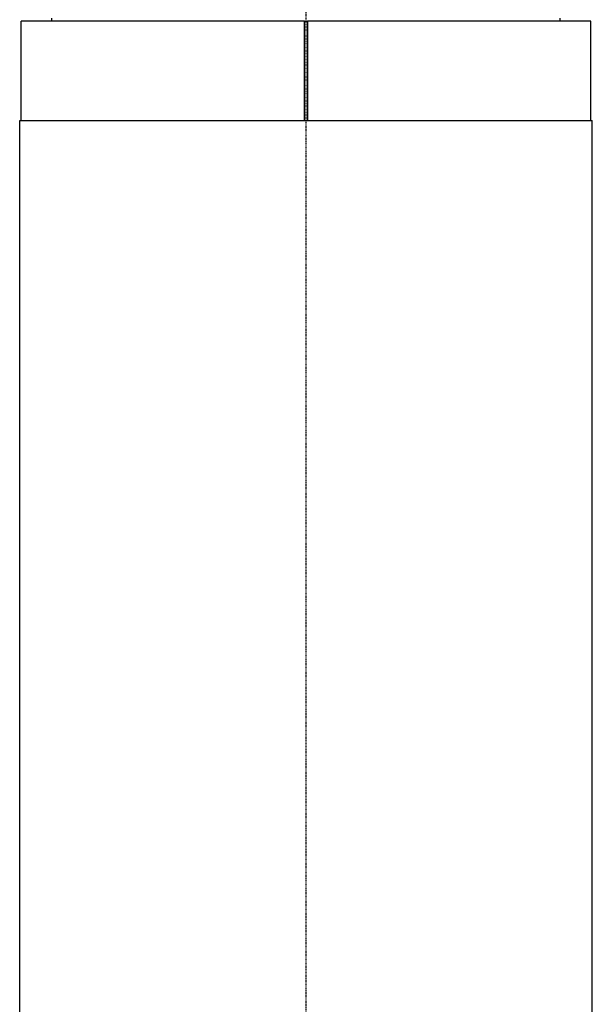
# Model space of a CAD drawing. Header units: millimetres. Extents: x 0 to 7374, y 0 to 4200.
# Tile 614 of 656: x 3854 to 3952, y 2698 to 2866. Entities that reach past the tile are written whole.
import ezdxf

# ---------------------------------------------------------------- set-up
doc = ezdxf.new("R2010")
doc.units = ezdxf.units.MM
doc.header["$LTSCALE"] = 0.2
doc.linetypes.add('CENTER2', pattern=[1.125, 0.75, -0.125, 0.125, -0.125])
doc.layers.add('02_Center Line', color=1, linetype='CENTER2')

# ---------------------------------------------------------------- blocks, each defined once
blk = doc.blocks.new('A$Cccaa745f')
for p, q in [((-0.25, 1958.5), (-48.75, 1958.5)), ((-48.75, 1941.5), (-48.75, 1958.5)), ((-43.5, 1958.5), (-43.5, 1959)), ((-0.25, 1958.5), (0.25, 1958.5)), ((-0.25, 1941.5), (-0.25, 1958.5)), ((48.75, 1958.5), (0.25, 1958.5)), ((0.25, 1958.5), (0.25, 1941.5)), ((43.5, 1958.5), (43.5, 1959)), ((48.75, 1941.5), (48.75, 1958.5)), ((-49, 1941.5), (49, 1941.5)), ((-49, 1723.21), (-49, 1941.5)), ((49, 1723.21), (49, 1941.5))]:
    blk.add_line(p, q)
at = {"layer": '02_Center Line'}
blk.add_line((0, -20), (0, 2161), dxfattribs=at)

msp = doc.modelspace()

# ---------------------------------------------------------------- block references
msp.add_blockref('A$Cccaa745f', (3903.328, 907.397))

doc.saveas('drawing.dxf')
